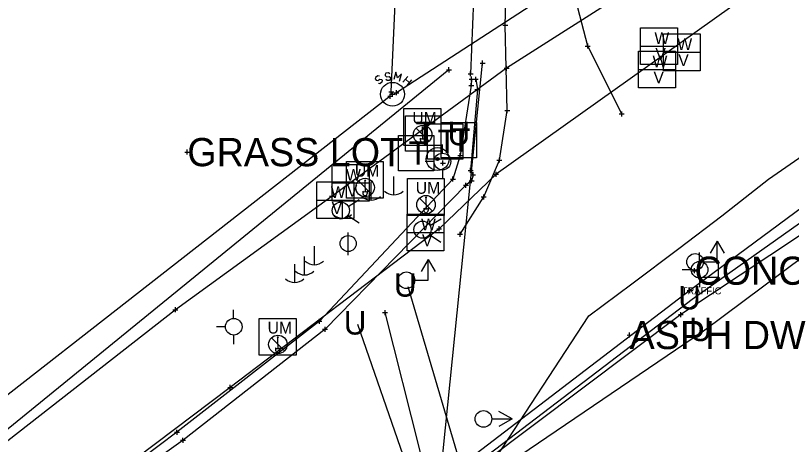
# Model space of a CAD drawing. Extents: x -1 to 1157254, y -1 to 2021979.
# Drawn here: x 1150233.1 to 1150431.2, y 2019626.6 to 2019736.2 of the extents above; entities that cross this region are included whole.
import ezdxf

# ---------------------------------------------------------------- set-up
doc = ezdxf.new("R2010")
doc.units = 0
for name, color, linetype in [('S_BORDER_NO_PLOT', 7, 'Continuous'), ('S_BUILDING_ANNOT', 7, 'Continuous'), ('S_CAL_CORNER', 7, 'Continuous'), ('S_CAL_CORNER_ANNOT', 7, 'Continuous'), ('S_CATCH_BASIN', 7, 'Continuous'), ('S_CATCH_BASIN_ANNOT', 7, 'Continuous'), ('S_CONTOUR_ANNOT', 7, 'Continuous'), ('S_CONTOUR_MAJOR', 7, 'Continuous'), ('S_CONTOUR_MINOR', 7, 'Continuous'), ('S_DITCHLINE', 7, 'Continuous'), ('S_DRIVEWAY_ANNOT', 7, 'Continuous'), ('S_DROP_INLET', 7, 'Continuous'), ('S_DROP_INLET_ANNOT', 7, 'Continuous'), ('S_EDGE_CONCRETE', 7, 'Continuous'), ('S_EDGE_CONCRETE_ANNOT', 7, 'Continuous'), ('S_FENCE', 7, 'Continuous'), ('S_GAS_PUMP_ISLAND_ANNOT', 7, 'Continuous'), ('S_GATE', 7, 'Continuous')]:
    doc.layers.add(name, color=color, linetype=linetype)

msp = doc.modelspace()

# ---------------------------------------------------------------- linework, layer by layer
at = {"layer": 'S_BORDER_NO_PLOT'}
for radius in [2.91, 0.411, 0.261, 0.211, 0.145, 0.0822, 0.0581]:
    msp.add_circle((1150340.89, 2019699.53), radius, dxfattribs=at)
at = {"layer": 'S_BUILDING_ANNOT'}
for p, q in [((1150358.16, 2019733.11), (1150358.16, 2019734.38)), ((1150357.52, 2019733.74), (1150358.79, 2019733.74)), ((1150358.16, 2019733.74), (1150358.16, 2019733.74)), ((1150378.57, 2019728.37), (1150379.84, 2019728.38)), ((1150379.21, 2019727.74), (1150379.21, 2019729.01)), ((1150379.21, 2019728.38), (1150379.21, 2019728.38)), ((1150351.73, 2019724.05), (1150353.01, 2019724.05)), ((1150352.37, 2019723.42), (1150352.37, 2019724.69)), ((1150352.37, 2019724.05), (1150352.37, 2019724.05)), ((1150343.16, 2019722.31), (1150344.43, 2019722.31)), ((1150343.8, 2019721.67), (1150343.79, 2019722.95)), ((1150343.79, 2019722.31), (1150343.79, 2019722.31)), ((1150357.87, 2019722.73), (1150359.14, 2019722.73)), ((1150358.5, 2019722.09), (1150358.5, 2019723.36)), ((1150358.5, 2019722.73), (1150358.5, 2019722.73)), ((1150348.65, 2019721.29), (1150349.93, 2019721.29)), ((1150349.29, 2019720.65), (1150349.29, 2019721.92)), ((1150349.29, 2019721.29), (1150349.29, 2019721.29)), ((1150349.55, 2019719.31), (1150349.55, 2019720.59)), ((1150350.63, 2019719.25), (1150350.63, 2019720.53)), ((1150348.85, 2019718.28), (1150350.12, 2019718.28)), ((1150348.91, 2019719.95), (1150350.19, 2019719.95)), ((1150349.48, 2019717.65), (1150349.48, 2019718.92)), ((1150349.48, 2019718.28), (1150349.48, 2019718.28)), ((1150349.55, 2019719.95), (1150349.55, 2019719.95)), ((1150349.99, 2019719.89), (1150351.27, 2019719.89)), ((1150350.63, 2019719.89), (1150350.63, 2019719.89)), ((1150328.42, 2019716.65), (1150329.69, 2019716.65)), ((1150328.42, 2019716.65), (1150329.69, 2019716.65)), ((1150328.79, 2019714.92), (1150328.79, 2019716.2)), ((1150328.79, 2019714.92), (1150328.79, 2019716.2)), ((1150329.05, 2019716.02), (1150329.05, 2019717.29)), ((1150329.05, 2019716.02), (1150329.05, 2019717.29)), ((1150329.05, 2019716.65), (1150329.05, 2019716.65)), ((1150329.05, 2019716.65), (1150329.05, 2019716.65)), ((1150329.39, 2019715.42), (1150329.39, 2019716.69)), ((1150329.75, 2019716.45), (1150331.03, 2019716.45)), ((1150329.75, 2019716.45), (1150331.03, 2019716.45)), ((1150330.39, 2019715.81), (1150330.39, 2019717.09)), ((1150330.39, 2019715.81), (1150330.39, 2019717.09)), ((1150330.39, 2019716.45), (1150330.39, 2019716.45)), ((1150330.39, 2019716.45), (1150330.39, 2019716.45)), ((1150350.42, 2019717.31), (1150351.69, 2019717.32)), ((1150351.06, 2019716.68), (1150351.05, 2019717.95)), ((1150351.05, 2019717.32), (1150351.05, 2019717.32)), ((1150328.15, 2019715.56), (1150329.43, 2019715.56)), ((1150328.15, 2019715.56), (1150329.43, 2019715.56)), ((1150328.76, 2019716.06), (1150330.03, 2019716.06)), ((1150328.79, 2019715.56), (1150328.79, 2019715.56)), ((1150328.79, 2019715.56), (1150328.79, 2019715.56)), ((1150329.39, 2019716.06), (1150329.39, 2019716.06)), ((1150358.67, 2019711.24), (1150358.67, 2019712.51)), ((1150358.04, 2019711.88), (1150359.31, 2019711.88)), ((1150358.67, 2019711.88), (1150358.67, 2019711.88)), ((1150387.27, 2019711.04), (1150388.54, 2019711.05)), ((1150387.9, 2019710.41), (1150387.9, 2019711.68)), ((1150387.9, 2019711.04), (1150387.9, 2019711.04)), ((1150276.34, 2019701.29), (1150277.61, 2019701.29)), ((1150276.97, 2019700.66), (1150276.97, 2019701.93)), ((1150276.97, 2019701.29), (1150276.97, 2019701.29)), ((1150346.04, 2019700.41), (1150347.31, 2019700.41)), ((1150346.68, 2019699.78), (1150346.68, 2019701.05)), ((1150346.68, 2019700.41), (1150346.68, 2019700.41)), ((1150341.61, 2019698.5), (1150342.88, 2019698.5)), ((1150342.25, 2019697.86), (1150342.25, 2019699.13)), ((1150342.25, 2019698.5), (1150342.25, 2019698.5)), ((1150356.04, 2019699.23), (1150357.31, 2019699.23)), ((1150356.67, 2019698.6), (1150356.67, 2019699.87)), ((1150356.67, 2019699.23), (1150356.67, 2019699.23)), ((1150348.65, 2019696.61), (1150349.93, 2019696.61)), ((1150349.29, 2019695.98), (1150349.29, 2019697.25)), ((1150349.29, 2019696.61), (1150349.29, 2019696.61)), ((1150344.15, 2019694.4), (1150345.42, 2019694.4)), ((1150344.79, 2019693.76), (1150344.79, 2019695.04)), ((1150344.79, 2019694.4), (1150344.79, 2019694.4)), ((1150349.33, 2019695.5), (1150350.6, 2019695.5)), ((1150349.55, 2019693.36), (1150349.55, 2019694.63)), ((1150349.96, 2019694.86), (1150349.96, 2019696.13)), ((1150349.96, 2019695.5), (1150349.96, 2019695.5)), ((1150355.16, 2019695.65), (1150356.44, 2019695.65)), ((1150355.8, 2019695.02), (1150355.8, 2019696.29)), ((1150355.8, 2019695.65), (1150355.8, 2019695.65)), ((1150347.48, 2019692.84), (1150348.75, 2019692.84)), ((1150348.12, 2019692.21), (1150348.12, 2019693.48)), ((1150348.12, 2019692.84), (1150348.12, 2019692.84)), ((1150348.92, 2019693.99), (1150350.19, 2019693.99)), ((1150349.55, 2019693.99), (1150349.55, 2019693.99)), ((1150313.97, 2019689.37), (1150313.96, 2019690.64)), ((1150352.66, 2019689.23), (1150352.66, 2019690.5)), ((1150313.33, 2019690), (1150314.6, 2019690.01)), ((1150313.96, 2019690.01), (1150313.96, 2019690.01)), ((1150352.02, 2019689.86), (1150353.29, 2019689.87)), ((1150352.66, 2019689.86), (1150352.66, 2019689.86)), ((1150340.65, 2019681.73), (1150341.92, 2019681.73)), ((1150341.28, 2019681.09), (1150341.28, 2019682.36)), ((1150341.28, 2019681.73), (1150341.28, 2019681.73)), ((1150346.64, 2019679.67), (1150346.64, 2019680.95)), ((1150346, 2019680.31), (1150347.27, 2019680.31)), ((1150346.64, 2019680.31), (1150346.64, 2019680.31)), ((1150405.84, 2019671.01), (1150407.11, 2019671.01)), ((1150406.47, 2019670.38), (1150406.47, 2019671.65)), ((1150406.47, 2019671.01), (1150406.47, 2019671.01)), ((1150404.64, 2019665.92), (1150405.91, 2019665.93)), ((1150405.28, 2019665.29), (1150405.28, 2019666.56)), ((1150405.28, 2019665.92), (1150405.28, 2019665.92)), ((1150273.31, 2019661.03), (1150274.58, 2019661.03)), ((1150273.95, 2019660.39), (1150273.94, 2019661.67)), ((1150273.95, 2019661.03), (1150273.95, 2019661.03)), ((1150327.5, 2019659.68), (1150327.49, 2019660.96)), ((1150310.73, 2019657.46), (1150310.73, 2019658.73)), ((1150326.86, 2019660.32), (1150328.13, 2019660.32)), ((1150327.49, 2019660.32), (1150327.49, 2019660.32)), ((1150402.35, 2019659.79), (1150403.62, 2019659.79)), ((1150402.98, 2019659.15), (1150402.98, 2019660.43)), ((1150402.98, 2019659.79), (1150402.98, 2019659.79)), ((1150310.09, 2019658.1), (1150311.36, 2019658.1)), ((1150310.73, 2019658.1), (1150310.73, 2019658.1)), ((1150312.16, 2019655.43), (1150312.16, 2019656.7)), ((1150311.53, 2019656.06), (1150312.8, 2019656.07)), ((1150312.16, 2019656.07), (1150312.16, 2019656.07)), ((1150389.91, 2019653.94), (1150389.91, 2019655.21)), ((1150389.27, 2019654.57), (1150390.54, 2019654.58)), ((1150389.91, 2019654.58), (1150389.91, 2019654.58)), ((1150287.31, 2019641.18), (1150288.58, 2019641.18)), ((1150287.94, 2019640.55), (1150287.94, 2019641.82)), ((1150287.94, 2019641.18), (1150287.94, 2019641.18)), ((1150273.72, 2019629.73), (1150274.99, 2019629.73)), ((1150274.36, 2019629.09), (1150274.35, 2019630.36)), ((1150274.35, 2019629.73), (1150274.35, 2019629.73)), ((1150275.25, 2019627.69), (1150276.52, 2019627.7)), ((1150275.89, 2019627.06), (1150275.88, 2019628.33)), ((1150275.89, 2019627.69), (1150275.89, 2019627.69))]:
    msp.add_line(p, q, dxfattribs=at)
at = {"layer": 'S_CAL_CORNER'}
for p, q in [((1150335.4, 2019707.44), (1150338.73, 2019704.11)), ((1150336.91, 2019707.67), (1150337.22, 2019707.67)), ((1150337.07, 2019705.77), (1150337.07, 2019707.51)), ((1150336.47, 2019704.87), (1150336.47, 2019704.69)), ((1150337.07, 2019705.77), (1150337.07, 2019704.72)), ((1150337.66, 2019704.88), (1150337.67, 2019704.65)), ((1150320.71, 2019693.92), (1150324.05, 2019690.58)), ((1150322.22, 2019694.14), (1150322.53, 2019694.14)), ((1150322.38, 2019692.25), (1150322.38, 2019693.99)), ((1150321.78, 2019691.35), (1150321.78, 2019691.16)), ((1150322.38, 2019692.25), (1150322.38, 2019691.2)), ((1150322.98, 2019691.35), (1150322.98, 2019691.13)), ((1150336.27, 2019689.54), (1150339.61, 2019686.2)), ((1150337.78, 2019689.76), (1150338.1, 2019689.76)), ((1150337.94, 2019687.87), (1150337.94, 2019689.61)), ((1150337.34, 2019686.97), (1150337.34, 2019686.79)), ((1150337.94, 2019687.87), (1150337.94, 2019686.82)), ((1150338.54, 2019686.97), (1150338.54, 2019686.75)), ((1150298.44, 2019653.84), (1150301.78, 2019650.51)), ((1150299.95, 2019654.07), (1150300.26, 2019654.07)), ((1150300.11, 2019652.17), (1150300.11, 2019653.91)), ((1150299.51, 2019651.27), (1150299.51, 2019651.09)), ((1150300.11, 2019652.17), (1150300.11, 2019651.12)), ((1150300.7, 2019651.28), (1150300.71, 2019651.05))]:
    msp.add_line(p, q, dxfattribs=at)
for points in [[(1150332.3, 2019712.43), (1150341.71, 2019712.43), (1150341.71, 2019703.02), (1150332.3, 2019703.02)], [(1150317.61, 2019698.91), (1150327.03, 2019698.91), (1150327.03, 2019689.5), (1150317.61, 2019689.5)], [(1150333.18, 2019694.53), (1150342.59, 2019694.53), (1150342.59, 2019685.12), (1150333.18, 2019685.12)], [(1150295.34, 2019658.83), (1150304.76, 2019658.83), (1150304.76, 2019649.42), (1150295.34, 2019649.42)]]:
    msp.add_lwpolyline(points, close=True, dxfattribs=at)
for centre in [(1150337.07, 2019705.77), (1150322.38, 2019692.25), (1150337.94, 2019687.87), (1150300.11, 2019652.17)]:
    msp.add_circle(centre, 2.36, dxfattribs=at)
for centre, radius, start, end in [((1150337.07, 2019707.67), 0.156, 180, 0), ((1150336.89, 2019705.27), 0.58, 223.1344, 287.472), ((1150337.24, 2019705.27), 0.58, 252.528, 316.8656), ((1150322.38, 2019694.14), 0.156, 180, 0), ((1150322.2, 2019691.75), 0.58, 223.1344, 287.472), ((1150322.55, 2019691.75), 0.58, 252.528, 316.8656), ((1150337.94, 2019689.76), 0.156, 180, 0), ((1150337.77, 2019687.37), 0.58, 223.1344, 287.472), ((1150338.11, 2019687.37), 0.58, 252.528, 316.8656), ((1150300.11, 2019654.07), 0.156, 180, 0), ((1150299.93, 2019651.67), 0.58, 223.1344, 287.472), ((1150300.28, 2019651.67), 0.58, 252.528, 316.8656)]:
    msp.add_arc(centre, radius, start, end, dxfattribs=at)
for centre in [(1150337.07, 2019704.53), (1150322.38, 2019691.01), (1150337.94, 2019686.63), (1150300.11, 2019650.93)]:
    msp.add_ellipse(centre, major_axis=(0, -0.82), ratio=0.744362, start_param=4.519801, end_param=8.000179, dxfattribs=at)
at = {"layer": 'S_CAL_CORNER_ANNOT'}
msp.add_lwpolyline([(1150682.05, 2019865.85), (1150601.54, 2019813.47), (1150510.58, 2019743.97), (1150405.28, 2019665.92), (1150310.69, 2019593.56), (1150188.92, 2019499.64), (1150039.45, 2019388.15), (1149962.15, 2019331.17), (1149944.63, 2019319.08), (1149774.15, 2019191.52), (1149712.73, 2019145.6), (1149665.81, 2019108.74), (1149605.46, 2019057.66), (1149527.46, 2018983.58), (1149450.12, 2018902.93), (1149278.32, 2018738.82), (1149257.2, 2018716.38), (1149237.23, 2018691.25), (1149165.09, 2018617.77), (1149125.26, 2018579.57), (1149069.5, 2018523.84), (1149012.03, 2018473.77), (1148938.88, 2018408.55)], dxfattribs=at)
at = {"layer": 'S_CATCH_BASIN'}
for p, q in [((1150342.13, 2019701), (1150342.13, 2019703.24)), ((1150340.04, 2019698.87), (1150337.71, 2019698.87)), ((1150342.21, 2019694.45), (1150342.21, 2019696.78)), ((1150329.65, 2019695.1), (1150329.65, 2019690.38)), ((1150323.87, 2019693.73), (1150323.87, 2019689)), ((1150316.53, 2019689.12), (1150316.53, 2019684.4)), ((1150318.06, 2019675.01), (1150318.06, 2019680.8)), ((1150412.22, 2019678.55), (1150410.44, 2019675.45)), ((1150412.22, 2019673.24), (1150412.22, 2019678.55)), ((1150412.22, 2019678.55), (1150414.01, 2019675.49)), ((1150309.35, 2019677.25), (1150309.35, 2019672.52)), ((1150306.85, 2019674.64), (1150306.85, 2019669.91)), ((1150407.77, 2019673.36), (1150407.77, 2019675.61)), ((1150304.32, 2019672.69), (1150304.32, 2019667.97)), ((1150338.5, 2019673.87), (1150336.72, 2019670.77)), ((1150338.5, 2019668.56), (1150338.5, 2019673.87)), ((1150338.5, 2019673.87), (1150340.28, 2019670.81)), ((1150408.7, 2019673.24), (1150412.22, 2019673.24)), ((1150412.58, 2019673.21), (1150408.7, 2019673.21)), ((1150412.58, 2019669.3), (1150412.58, 2019673.21)), ((1150405.68, 2019671.23), (1150403.36, 2019671.23)), ((1150407.85, 2019666.82), (1150407.85, 2019669.14)), ((1150412.58, 2019669.3), (1150408.7, 2019669.3)), ((1150334.97, 2019668.56), (1150338.5, 2019668.56)), ((1150288.82, 2019658.8), (1150288.82, 2019661.05)), ((1150286.73, 2019656.67), (1150284.41, 2019656.67)), ((1150288.9, 2019652.26), (1150288.9, 2019654.58)), ((1150359.93, 2019633.14), (1150356.56, 2019635.08)), ((1150354.7, 2019633.14), (1150359.93, 2019633.14)), ((1150359.93, 2019633.14), (1150356.56, 2019631.21))]:
    msp.add_line(p, q, dxfattribs=at)
for centre, radius in [((1150342.13, 2019698.89), 2.13), ((1150318.06, 2019677.94), 2.05), ((1150406.63, 2019673.24), 2.13), ((1150407.78, 2019671.25), 2.13), ((1150332.91, 2019668.56), 2.13), ((1150288.83, 2019656.69), 2.13), ((1150352.59, 2019633.13), 2.13)]:
    msp.add_circle(centre, radius, dxfattribs=at)
for centre in [(1150329.72, 2019693.8), (1150323.93, 2019692.43), (1150316.59, 2019687.82), (1150309.42, 2019675.95), (1150306.92, 2019673.34), (1150304.39, 2019671.39)]:
    msp.add_arc(centre, 3.41, 226.3972, 313.6028, dxfattribs=at)
at = {"layer": 'S_CATCH_BASIN_ANNOT'}
for points in [[(1150332.73, 2019701.54), (1150332.73, 2019710.53), (1150341.73, 2019710.53), (1150341.73, 2019701.54)], [(1150338.33, 2019699.53), (1150338.33, 2019708.53), (1150347.33, 2019708.53), (1150347.33, 2019699.53)], [(1150341.79, 2019699.87), (1150341.79, 2019708.87), (1150350.79, 2019708.87), (1150350.79, 2019699.87)], [(1150330.9, 2019696.55), (1150330.9, 2019705.55), (1150339.9, 2019705.55), (1150339.9, 2019696.55)]]:
    msp.add_lwpolyline(points, close=True, dxfattribs=at)
at = {"layer": 'S_CONTOUR_ANNOT'}
for p, q in [((1150392.71, 2019733.07), (1150402.12, 2019733.07)), ((1150392.71, 2019723.65), (1150392.71, 2019733.07)), ((1150402.12, 2019733.07), (1150402.12, 2019723.65)), ((1150398.54, 2019731.49), (1150407.95, 2019731.49)), ((1150398.54, 2019722.08), (1150398.54, 2019731.49)), ((1150407.95, 2019731.49), (1150407.95, 2019722.08)), ((1150392.71, 2019728.38), (1150402.12, 2019728.38)), ((1150392.22, 2019727.1), (1150401.63, 2019727.1)), ((1150392.22, 2019717.69), (1150392.22, 2019727.1)), ((1150398.54, 2019726.8), (1150407.95, 2019726.8)), ((1150401.63, 2019727.1), (1150401.63, 2019717.69)), ((1150392.22, 2019722.41), (1150401.63, 2019722.41)), ((1150402.12, 2019723.65), (1150392.71, 2019723.65)), ((1150407.95, 2019722.08), (1150398.54, 2019722.08)), ((1150401.63, 2019717.69), (1150392.22, 2019717.69)), ((1150313.97, 2019698.15), (1150323.38, 2019698.15)), ((1150313.97, 2019688.73), (1150313.97, 2019698.15)), ((1150323.38, 2019698.15), (1150323.38, 2019688.73)), ((1150310.06, 2019693.73), (1150319.47, 2019693.73)), ((1150310.06, 2019684.32), (1150310.06, 2019693.73)), ((1150313.97, 2019693.46), (1150323.38, 2019693.46)), ((1150319.47, 2019693.73), (1150319.47, 2019684.32)), ((1150310.06, 2019689.04), (1150319.47, 2019689.04)), ((1150323.38, 2019688.73), (1150313.97, 2019688.73)), ((1150318.08, 2019687.42), (1150320.9, 2019689.15)), ((1150317.96, 2019685.12), (1150320.87, 2019683.19)), ((1150333.11, 2019685.48), (1150342.52, 2019685.48)), ((1150333.11, 2019676.07), (1150333.11, 2019685.48)), ((1150342.52, 2019685.48), (1150342.52, 2019676.07)), ((1150319.47, 2019684.32), (1150310.06, 2019684.32)), ((1150338.94, 2019682.55), (1150341.76, 2019684.28)), ((1150333.11, 2019680.79), (1150342.52, 2019680.79)), ((1150338.81, 2019680.24), (1150341.72, 2019678.31)), ((1150342.52, 2019676.07), (1150333.11, 2019676.07))]:
    msp.add_line(p, q, dxfattribs=at)
for points in [[(1150857.08, 2020031.73), (1150832.22, 2020016.43), (1150747.37, 2019963.08), (1150692.94, 2019929.63), (1150639.49, 2019893), (1150583.9, 2019856.96), (1150484.25, 2019790.85), (1150433.08, 2019750.74), (1150355.8, 2019695.65), (1150341.28, 2019681.73), (1150287.94, 2019641.18), (1150216.41, 2019587.25), (1150034.4, 2019445.88), (1149979.98, 2019405.6), (1149934.92, 2019374.11), (1149784.56, 2019258.12)], [(1150776.08, 2020000.06), (1150711.77, 2019956.26), (1150627.27, 2019900.66), (1150578.77, 2019864.96), (1150479.12, 2019798.68), (1150423.47, 2019764.16), (1150358.5, 2019722.73), (1150313.96, 2019690.01), (1150273.95, 2019661.03), (1150225.64, 2019623.26), (1150033.5, 2019468.9), (1149971.69, 2019423.78), (1149931.59, 2019393.98), (1149688.42, 2019230.92)]]:
    msp.add_lwpolyline(points, dxfattribs=at)
for centre in [(1150316.18, 2019686.37), (1150337.03, 2019681.49)]:
    msp.add_circle(centre, 2.18, dxfattribs=at)
at = {"layer": 'S_CONTOUR_MINOR'}
for p, q in [((1150325.07, 2019720.36), (1150324.99, 2019719.97)), ((1150325.61, 2019720.75), (1150325.07, 2019720.36)), ((1150326.04, 2019720.67), (1150325.61, 2019720.75)), ((1150332.04, 2019719.12), (1150333.28, 2019720.59)), ((1150324.99, 2019719.97), (1150325.18, 2019719.7)), ((1150325.18, 2019719.7), (1150325.61, 2019719.58)), ((1150325.61, 2019719.58), (1150326.15, 2019719.93)), ((1150326.15, 2019718.77), (1150325.76, 2019718.85)), ((1150326.15, 2019719.93), (1150326.62, 2019719.86)), ((1150326.69, 2019719.16), (1150326.15, 2019718.77)), ((1150326.62, 2019719.86), (1150326.77, 2019719.58)), ((1150326.77, 2019719.58), (1150326.69, 2019719.16)), ((1150332.7, 2019719.89), (1150333.67, 2019719.08)), ((1150334.25, 2019719.78), (1150333.01, 2019718.31))]:
    msp.add_line(p, q, dxfattribs=at)
for points in [[(1150329.05, 2019716.65), (1150339.79, 2019952.91)], [(1150420.46, 2019774.94), (1150330.39, 2019716.45)], [(1150328.71, 2019721.29), (1150328.36, 2019721.56), (1150327.7, 2019721.48), (1150327.47, 2019721.13), (1150327.51, 2019720.82), (1150327.86, 2019720.51), (1150328.48, 2019720.63), (1150328.86, 2019720.32), (1150328.9, 2019720.01), (1150328.63, 2019719.62), (1150328.01, 2019719.55), (1150327.66, 2019719.82)], [(1150331.15, 2019719.43), (1150331.69, 2019721.29), (1150330.64, 2019720.28), (1150330.26, 2019721.71), (1150329.72, 2019719.86)], [(1150328.79, 2019715.56), (1150217.55, 2019628.73)]]:
    msp.add_lwpolyline(points, dxfattribs=at)
msp.add_circle((1150329.39, 2019716.06), 3.05, dxfattribs=at)
at = {"layer": 'S_DITCHLINE'}
msp.add_lwpolyline([(1150341.14, 2019613.26), (1150352.37, 2019724.05)], dxfattribs=at)
at = {"layer": 'S_DRIVEWAY_ANNOT'}
for points in [[(1150349.55, 2019719.95), (1150349.48, 2019718.28), (1150346.68, 2019700.41), (1150344.79, 2019694.4), (1150310.73, 2019658.1), (1150274.35, 2019629.73), (1150247.23, 2019609.31), (1150222.42, 2019588.97), (1150220.23, 2019587.49)], [(1150350.63, 2019719.89), (1150351.05, 2019717.32), (1150349.29, 2019696.61), (1150349.96, 2019695.5), (1150349.55, 2019693.99), (1150348.12, 2019692.84), (1150312.16, 2019656.07), (1150275.89, 2019627.69), (1150248.31, 2019607.96), (1150222.39, 2019587.53), (1150220.7, 2019586.96)]]:
    msp.add_lwpolyline(points, dxfattribs=at)
at = {"layer": 'S_DROP_INLET'}
for points in [[(1150852.18, 2019973.05), (1150778.54, 2019928.45), (1150770.16, 2019919.18), (1150703.8, 2019877.29), (1150608.63, 2019809.12), (1150513.43, 2019739.89), (1150405.92, 2019663.65), (1150352.2, 2019622.72), (1150343.81, 2019614.74), (1150336.72, 2019606.98), (1150314.89, 2019591.84), (1150193.25, 2019498.28), (1150112.69, 2019435.49), (1150059.59, 2019406.16), (1150037.88, 2019389.79), (1149962.99, 2019329.91), (1149914.05, 2019297.4), (1149863.26, 2019256.98)], [(1150853.56, 2019969.99), (1150781.71, 2019924.44), (1150774.41, 2019914.43), (1150697.13, 2019863.12), (1150609.24, 2019805.57), (1150516.58, 2019735.98), (1150408.74, 2019655.56), (1150359.48, 2019622.09), (1150352.77, 2019615.32), (1150355.2, 2019603.6), (1150359.35, 2019593.87)], [(1150343.79, 2019722.31), (1149825.67, 2019300.1)], [(1150350.62, 2019617.77), (1150347.34, 2019619.56), (1150333.35, 2019666.91)], [(1150346.18, 2019588.1), (1150343.79, 2019597.51), (1150332.89, 2019621.7), (1150320.56, 2019657.25)]]:
    msp.add_lwpolyline(points, dxfattribs=at)
at = {"layer": 'S_DROP_INLET_ANNOT'}
msp.add_lwpolyline([(1150350.06, 2019740.27), (1150349.29, 2019721.29)], dxfattribs=at)
at = {"layer": 'S_EDGE_CONCRETE'}
msp.add_lwpolyline([(1150346.64, 2019680.31), (1150352.66, 2019689.86), (1150356.67, 2019699.23), (1150358.67, 2019711.88), (1150358.16, 2019733.74), (1150359.25, 2019773.18), (1150359.15, 2019773.22), (1150359.39, 2019810.24), (1150361.1, 2019872.27), (1150363.84, 2019920.6), (1150367.23, 2019991.63), (1150369.92, 2020040.72)], dxfattribs=at)
at = {"layer": 'S_EDGE_CONCRETE_ANNOT'}
msp.add_lwpolyline([(1150387.9, 2019711.04), (1150379.21, 2019728.38), (1150376.18, 2019740.14), (1150373.04, 2019771.87), (1150372.25, 2019808.71), (1150373.71, 2019862.03), (1150376.6, 2019919.91), (1150379.38, 2019999.35), (1150381.83, 2020040.34)], dxfattribs=at)
at = {"layer": 'S_FENCE'}
for points in [[(1150775.16, 2019913.88), (1150697.15, 2019862.05), (1150611.54, 2019805.47), (1150516.86, 2019735.37), (1150402.98, 2019659.79), (1150352.98, 2019622.15), (1150350.25, 2019606.72), (1150331.34, 2019598.55), (1150196.24, 2019490.87), (1150043.62, 2019380.11), (1149966.77, 2019324.72), (1149934.21, 2019308.48), (1149916.33, 2019289.12), (1149866.68, 2019250.91)], [(1150348.84, 2019596.39), (1150343.55, 2019604.25), (1150338.58, 2019613.68), (1150336.47, 2019624.94), (1150327.49, 2019660.32)]]:
    msp.add_lwpolyline(points, dxfattribs=at)
at = {"layer": 'S_GAS_PUMP_ISLAND_ANNOT'}
msp.add_lwpolyline([(1150348.96, 2019494.95), (1150347.67, 2019531.84), (1150349.05, 2019558.23), (1150351.95, 2019595.15), (1150353.86, 2019609.6), (1150354.57, 2019621.34), (1150379.48, 2019659.47), (1150390.47, 2019667.69), (1150402.5, 2019676.7), (1150413.44, 2019685.01), (1150425.39, 2019694.35), (1150438.68, 2019703.56)], dxfattribs=at)

# ---------------------------------------------------------------- texts
at = {"layer": 'S_CAL_CORNER'}
for p in [(1150334.44, 2019708.55), (1150319.76, 2019695.03), (1150335.32, 2019690.65), (1150297.49, 2019654.95)]:
    msp.add_text('UM', height=2.999, dxfattribs=at).set_placement(p)
at = {"layer": 'S_CATCH_BASIN'}
msp.add_text('TRAFFIC', height=1.799, dxfattribs=at).set_placement((1150403.2, 2019664.95))
at = {"layer": 'S_CATCH_BASIN_ANNOT'}
for p in [(1150335.29, 2019703.04), (1150340.9, 2019701.03), (1150344.35, 2019701.37), (1150333.46, 2019698.05)]:
    msp.add_text('T', height=6, dxfattribs=at).set_placement(p)
at = {"layer": 'S_CONTOUR_ANNOT'}
for s, p in [('W', (1150396.25, 2019728.91)), ('W', (1150402.09, 2019727.34)), ('V', (1150396.49, 2019724.85)), ('V', (1150402.33, 2019723.27)), ('W', (1150395.77, 2019722.95)), ('V', (1150396, 2019718.88)), ('W', (1150317.52, 2019693.99)), ('W', (1150313.61, 2019689.57)), ('V', (1150317.75, 2019689.93)), ('V', (1150313.84, 2019685.51)), ('W', (1150336.66, 2019681.32)), ('V', (1150336.9, 2019677.26))]:
    msp.add_text(s, height=3, dxfattribs=at).set_placement(p)
at = {"layer": 'S_CONTOUR_MAJOR'}
for p in [(1150343.43, 2019703.05), (1150329.73, 2019664.37), (1150402.3, 2019661.1), (1150316.93, 2019654.7), (1150405.11, 2019653.02)]:
    msp.add_text('U', height=6, dxfattribs=at).set_placement(p)
at = {"layer": 'S_GATE'}
for s, p in [('GRASS LOT', (1150276.97, 2019697.69)), ('CONC ISLAND', (1150406.47, 2019667.41)), ('ASPH DW', (1150389.91, 2019650.98))]:
    msp.add_text(s, height=7.2, dxfattribs=at).set_placement(p)

doc.saveas('drawing.dxf')
